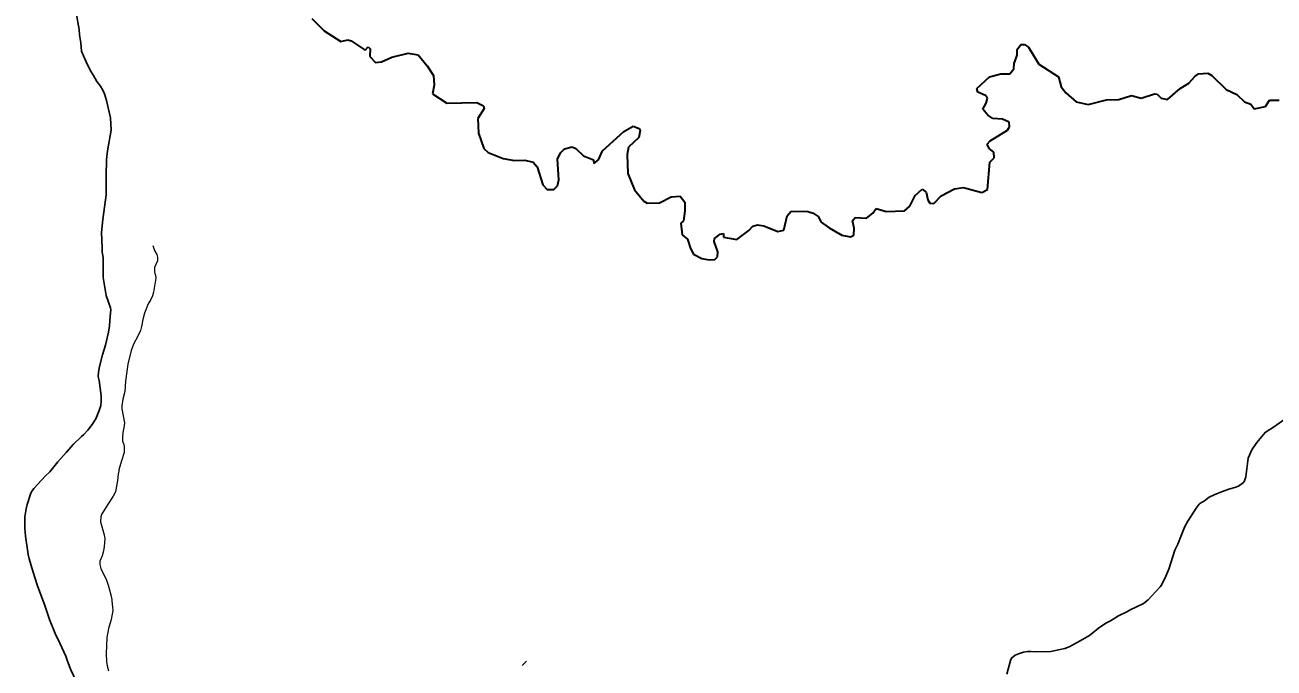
# Model space of a CAD drawing. Extents: x 553962 to 842807, y 8883888 to 9032388.
# Drawn here: x 614239 to 617968, y 8912126 to 8914047 of the extents above; entities that cross this region are included whole.
import ezdxf

# ---------------------------------------------------------------- set-up
doc = ezdxf.new("R2010")
doc.units = 0
doc.header["$LTSCALE"] = 20
doc.linetypes.add('LONG_DASH_SHORT_DASH', pattern=[9.9, 6, -1.2, 1.5, -1.2])
doc.layers.add('6', color=7, linetype='Continuous', lineweight=13)

msp = doc.modelspace()

# ---------------------------------------------------------------- linework, layer by layer
at = {"layer": '6'}
msp.add_line((615722.85, 8912133.76), (615735.81, 8912146.72), dxfattribs=at)
at = {"layer": '6', "lineweight": 25}
for points in [[(614379.8, 8914105.69), (614389.97, 8914089.75), (614391.94, 8914083.3), (614400.11, 8914033.83), (614401.66, 8914017.37), (614405.75, 8913994.09), (614407.55, 8913968.35), (614413.2, 8913954.33), (614421.5, 8913936.65)], [(614421.5, 8913936.65), (614433.85, 8913910.35), (614443.71, 8913895.82), (614453.72, 8913878.38), (614464.38, 8913864.25), (614471.2, 8913852.03), (614475.84, 8913841.61), (614482.24, 8913821.68), (614494.21, 8913769.71), (614495.55, 8913732.62), (614485.26, 8913671.06), (614482.44, 8913644.92), (614480.74, 8913595.97), (614481.52, 8913550.23), (614480.89, 8913539.79), (614471.02, 8913465.58), (614467.53, 8913427.41), (614469.05, 8913381.67), (614468.82, 8913368.82), (614472.28, 8913352.76), (614472.61, 8913292.99), (614475.43, 8913274.66)], [(614475.43, 8913274.66), (614480.86, 8913239.24), (614493.84, 8913202.31), (614494.95, 8913196.47), (614492.83, 8913177.34), (614490.92, 8913148.08), (614488.27, 8913129.17), (614479.04, 8913090.64), (614470.27, 8913061.59), (614461.35, 8913027.29), (614458.22, 8913009.8), (614457.68, 8912997.5), (614460.05, 8912985.25), (614465.73, 8912939.3), (614466.08, 8912922.57), (614464.77, 8912910.26), (614460.42, 8912895.55), (614450.24, 8912870.93), (614439.5, 8912853.57), (614426.69, 8912837.15), (614414.44, 8912823.49), (614407.19, 8912817.72), (614383.24, 8912795.37), (614362.08, 8912770.47), (614353.75, 8912761.24)], [(618147.17, 8912996.98), (618129.46, 8912982.91), (618114.63, 8912970.14), (618078.76, 8912932.25), (618028.62, 8912891.63), (618004.24, 8912872.89), (617968.75, 8912847.88), (617941.17, 8912830.01), (617916.78, 8912800.49), (617901.72, 8912778.3), (617890.19, 8912753.02), (617883.02, 8912697.38), (617878.23, 8912682.43), (617876.82, 8912680.09), (617861.78, 8912670.05), (617851, 8912665.33), (617835.79, 8912661.26), (617810.42, 8912652.71), (617789.04, 8912644.04), (617774.07, 8912636.61)], [(614353.75, 8912761.24), (614336.93, 8912742.58), (614312.71, 8912712.88), (614299.8, 8912700.79), (614288.1, 8912687.18), (614265.43, 8912663.02), (614258.32, 8912653.17), (614256.03, 8912648.69), (614244.8, 8912614.91), (614242.07, 8912602.09), (614238.77, 8912578.01), (614238.74, 8912544.31), (614240.6, 8912520.43), (614245.54, 8912486.25)], [(617774.07, 8912636.61), (617760.07, 8912625.95), (617746.26, 8912617.9), (617743.67, 8912615.57), (617735.18, 8912603.44), (617710.76, 8912564.93), (617701.83, 8912548.85), (617691.56, 8912524.53), (617680.83, 8912496.23), (617671.86, 8912478.77), (617653.42, 8912421.65), (617641.35, 8912393.48), (617640.99, 8912392.75)], [(614245.54, 8912486.25), (614248.54, 8912465.44), (614251.43, 8912452.48), (614261.74, 8912415.4), (614276.28, 8912371.57), (614298.03, 8912313.27), (614311.51, 8912271.88), (614311.51, 8912271.88), (614328.61, 8912229.79), (614343.05, 8912200.68), (614360.85, 8912161.68), (614366.99, 8912144.32)], [(617640.99, 8912392.75), (617631.8, 8912374.02), (617628.05, 8912369.03), (617602.26, 8912340.85), (617591.57, 8912330.21), (617577.89, 8912319.7), (617552.82, 8912307.12), (617539.65, 8912301.45), (617527.93, 8912294.33), (617503.71, 8912282.55), (617478.94, 8912267.22), (617465.83, 8912260.25), (617443.88, 8912245.4), (617417.2, 8912223.82), (617380.3, 8912202.28), (617356, 8912189.45), (617343.09, 8912184.94), (617301.02, 8912175.71), (617259.76, 8912174.82), (617242.59, 8912175.95), (617231.39, 8912175.52), (617219.31, 8912173.69), (617204.72, 8912168.98), (617195.29, 8912164.6), (617184.05, 8912156.31), (617180.41, 8912148.85), (617169.51, 8912107.99)], [(614366.99, 8912144.32), (614375.35, 8912120.69), (614391.48, 8912087.08), (614405.81, 8912044.05), (614407.88, 8912028.62), (614409.2, 8912009.66), (614415.15, 8911965.76), (614409.15, 8911922.53)]]:
    msp.add_lwpolyline(points, dxfattribs=at)
at = {"layer": '6', "linetype": 'LONG_DASH_SHORT_DASH', "lineweight": 35}
for points in [[(615095.44, 8914066.47), (615131.68, 8914029.57), (615182, 8913997.84), (615202.15, 8914003), (615212.86, 8913999.59), (615254.48, 8913972.17), (615262.93, 8913981.51), (615269.51, 8913975.98), (615267.83, 8913953.26), (615285.01, 8913934.84), (615302.99, 8913936.96), (615333.45, 8913951.11), (615382.62, 8913962.66), (615412.95, 8913957.58), (615439.62, 8913924.73), (615458.43, 8913895.78), (615460.78, 8913867.61), (615455.34, 8913841.01), (615498.04, 8913813.24), (615587.63, 8913815.14), (615607.9, 8913805.32), (615609.22, 8913797.06), (615590.4, 8913767.95), (615593.14, 8913723.72), (615608.79, 8913678.43), (615621.36, 8913665.82), (615666.05, 8913648.6), (615700.55, 8913642.34), (615731.18, 8913643.11), (615755.64, 8913636.81), (615768.18, 8913623.52), (615784.37, 8913569.23), (615797.23, 8913555.93), (615817.54, 8913555.92), (615828.57, 8913566.09), (615832.49, 8913584.8), (615828.6, 8913645.9), (615837.22, 8913665.46), (615849.72, 8913677.16), (615872.49, 8913682.66), (615883.42, 8913678), (615906.22, 8913656.09), (615935.59, 8913643.93), (615937.2, 8913633.04), (615951.28, 8913643.96), (615963.11, 8913670.59), (616027.01, 8913728.45), (616054.09, 8913744.33), (616072.47, 8913737.93), (616075.07, 8913731.32), (616071.82, 8913710.59), (616040.1, 8913682), (616036.95, 8913660.1), (616038.52, 8913603.76), (616058.48, 8913554.92), (616085.96, 8913521.21), (616096.21, 8913514.94), (616132.99, 8913515.73), (616167.5, 8913533.7), (616194.36, 8913535.4), (616208.92, 8913517.82), (616208.92, 8913491.71), (616204.64, 8913462.17), (616196.42, 8913454.61), (616201.13, 8913420.25), (616217.07, 8913406.77), (616225.24, 8913379.75), (616234.71, 8913362.57)], [(616234.71, 8913362.57), (616259.49, 8913349.75), (616259.49, 8913349.75), (616280.93, 8913345.45), (616298.62, 8913346.63), (616305.87, 8913354.08), (616306.71, 8913369.07), (616296.03, 8913399.88), (616296.86, 8913409.66), (616314.47, 8913422.26), (616323.85, 8913423.91), (616323.97, 8913412.78), (616363.48, 8913406.15), (616400.09, 8913433.31), (616411.5, 8913446.49), (616425.21, 8913450.02), (616444.02, 8913446.89), (616486.37, 8913430.48), (616504.32, 8913434.38), (616513.82, 8913477.41), (616525.62, 8913490.72), (616576.05, 8913489.55), (616591.82, 8913484.84), (616606.71, 8913474.67), (616616.14, 8913458.25), (616639.65, 8913441.03), (616677.68, 8913419.52), (616702.77, 8913414.05), (616712.94, 8913419.53), (616713.74, 8913439.85), (616709.08, 8913462.45), (616717.26, 8913472.38), (616751.11, 8913469.86), (616769.54, 8913485.1), (616779.75, 8913499.14), (616809.5, 8913489.57), (616864.56, 8913491.73), (616880.29, 8913505.52), (616896.33, 8913537.67), (616917.49, 8913556.42), (616929.57, 8913547.84), (616933.86, 8913525.17), (616939.71, 8913514.66), (616952.21, 8913513.84), (616973.75, 8913536.74), (617013.69, 8913557.35), (617040.23, 8913561.62), (617095.34, 8913546.64), (617112.14, 8913555.59), (617119.27, 8913636.94), (617131.79, 8913650.37), (617131, 8913666.73), (617117.7, 8913678.48), (617111.07, 8913691.38), (617119.73, 8913700.82), (617172.18, 8913732.87), (617178.39, 8913742.86), (617176.82, 8913756.36), (617157.29, 8913765.72), (617128.23, 8913768.12), (617113.39, 8913777.48), (617097.92, 8913795.22), (617107.89, 8913813.47), (617112.18, 8913828.72), (617105.92, 8913836.54), (617083.22, 8913846.74), (617080.09, 8913857.67), (617118.52, 8913892.33), (617151.84, 8913900.55), (617179.31, 8913900.62), (617191.02, 8913916.22), (617191.83, 8913931.86), (617201.22, 8913956.91), (617201.25, 8913974.11), (617211.44, 8913988.18), (617223.18, 8913988.19), (617234.93, 8913980.37), (617265.18, 8913929.88), (617324.67, 8913892.37), (617331.94, 8913862.3), (617346.46, 8913844.77), (617377.23, 8913817.17), (617412.6, 8913809.83), (617467.4, 8913823.1), (617504.35, 8913824.57), (617542.52, 8913836.13), (617571.2, 8913828.74), (617610.4, 8913841.23), (617618.96, 8913840.44), (617630.79, 8913828.71), (617649.54, 8913824.83), (617687.58, 8913857.28), (617713.44, 8913872.94), (617731.49, 8913893.27), (617742.42, 8913901.06), (617769.83, 8913902.66), (617781.66, 8913895.62), (617824.43, 8913854.53), (617856.9, 8913839.18), (617879.68, 8913817.72), (617898.11, 8913810.83)], [(617898.11, 8913810.83), (617908.33, 8913796.88), (617942.63, 8913803.13), (617942.63, 8913803.13), (617953.68, 8913821.89), (617983.42, 8913822.43)]]:
    msp.add_lwpolyline(points, dxfattribs=at)
at = {"layer": '6'}
for points in [[(614620.09, 8913388.49), (614624.94, 8913373.65), (614631.94, 8913361.25), (614634.58, 8913353.91), (614634.49, 8913342.22), (614625.81, 8913322.23), (614625.8, 8913309.55), (614626.56, 8913305.21), (614628.8, 8913299.76), (614628.96, 8913291.03), (614622.59, 8913249.46), (614619.76, 8913237.71), (614614.49, 8913226.6), (614606.9, 8913214.34), (614595.97, 8913186.51), (614590.96, 8913166.86), (614587.04, 8913146.47), (614583.2, 8913134.8), (614574.89, 8913115.83), (614563.55, 8913095.38), (614555.53, 8913074.28), (614545.5, 8913034.21), (614539.06, 8912983.2), (614537.19, 8912952.61), (614531.2, 8912929.24), (614527.85, 8912909.53), (614528.05, 8912900.09), (614535.45, 8912858.51), (614535.33, 8912849.82), (614530.48, 8912829.39), (614529.53, 8912816.97), (614530.17, 8912804.35), (614533.24, 8912797.32), (614535.33, 8912788.57), (614534.72, 8912769.68), (614526.77, 8912745.59), (614519.25, 8912718.45), (614519.03, 8912714.85), (614516.67, 8912705.88), (614515.1, 8912686.6), (614509.27, 8912653.17), (614502.23, 8912639.92), (614484.81, 8912613.65), (614467.45, 8912585.49), (614465.26, 8912578.2), (614464, 8912563.32), (614475.13, 8912524.06), (614477.12, 8912512.17), (614475.26, 8912489.21), (614472.87, 8912476.44), (614468.84, 8912461.29), (614462.38, 8912445.18), (614462.61, 8912435.71), (614465.49, 8912423.84), (614481.81, 8912388.72), (614488.28, 8912371.18), (614496.72, 8912336.96), (614500.17, 8912308.19), (614500.53, 8912297.89), (614495.63, 8912271.56), (614487.72, 8912244.43), (614483.09, 8912218.09), (614480.7, 8912168.71), (614482.52, 8912145.66), (614484.49, 8912132.89)], [(614620.09, 8913388.49), (614624.94, 8913373.65), (614631.94, 8913361.25), (614634.58, 8913353.91), (614634.49, 8913342.22), (614625.81, 8913322.23), (614625.8, 8913309.55), (614626.56, 8913305.21), (614628.8, 8913299.76), (614628.96, 8913291.03), (614622.59, 8913249.46), (614619.76, 8913237.71), (614614.49, 8913226.6), (614606.9, 8913214.34), (614595.97, 8913186.51), (614590.96, 8913166.86), (614587.04, 8913146.47), (614583.2, 8913134.8), (614574.89, 8913115.83), (614563.55, 8913095.38), (614555.53, 8913074.28), (614545.5, 8913034.21), (614539.06, 8912983.2), (614537.19, 8912952.61), (614531.2, 8912929.24), (614527.85, 8912909.53), (614528.05, 8912900.09), (614535.45, 8912858.51), (614535.33, 8912849.82), (614530.48, 8912829.39), (614529.53, 8912816.97), (614530.17, 8912804.35), (614533.24, 8912797.32), (614535.33, 8912788.57), (614534.72, 8912769.68), (614526.77, 8912745.59), (614519.25, 8912718.45), (614519.03, 8912714.85), (614516.67, 8912705.88), (614515.1, 8912686.6), (614509.27, 8912653.17), (614502.23, 8912639.92), (614484.81, 8912613.65), (614467.45, 8912585.49), (614465.26, 8912578.2), (614464, 8912563.32), (614475.13, 8912524.06), (614477.12, 8912512.17), (614475.26, 8912489.21), (614472.87, 8912476.44), (614468.84, 8912461.29), (614462.38, 8912445.18), (614462.61, 8912435.71), (614465.49, 8912423.84), (614481.81, 8912388.72), (614488.28, 8912371.18), (614496.72, 8912336.96), (614500.17, 8912308.19), (614500.53, 8912297.89), (614495.63, 8912271.56), (614487.72, 8912244.43), (614483.09, 8912218.09), (614480.7, 8912168.71), (614482.52, 8912145.66), (614484.49, 8912132.89)], [(614484.49, 8912132.89), (614488.54, 8912118.5)], [(614484.49, 8912132.89), (614488.54, 8912118.5)]]:
    msp.add_lwpolyline(points, dxfattribs=at)

doc.saveas('drawing.dxf')
